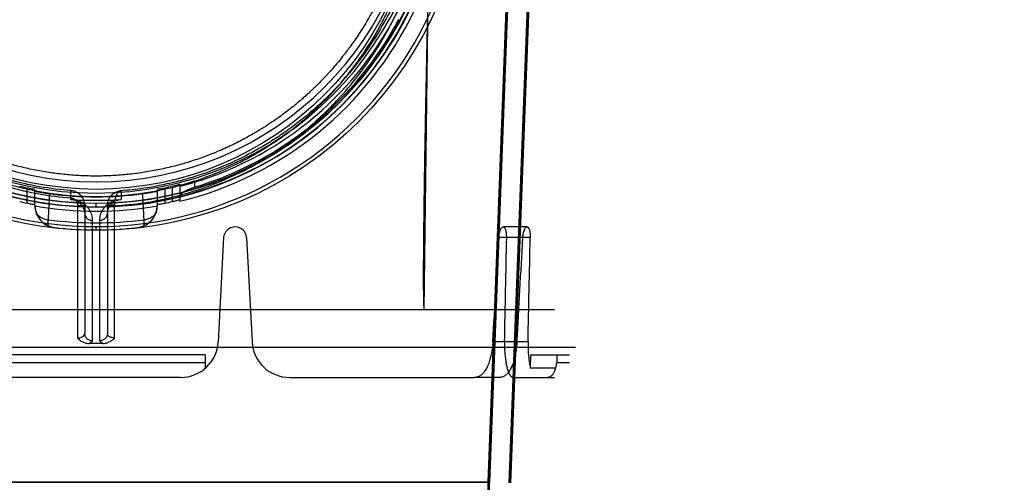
# Model space of a CAD drawing. Header units: millimetres. Extents: x 0 to 297, y 0 to 210.
# Tile 397 of 499: x 240.354 to 241.271, y 159.031 to 159.461. Entities that reach past the tile are written whole.
import ezdxf

# ---------------------------------------------------------------- set-up
doc = ezdxf.new("R2010")
doc.units = ezdxf.units.MM
doc.header["$LTSCALE"] = 16.335
doc.layers.get('0').update_dxf_attribs({"linetype": 'CONTINUOUS'})
for name, color, linetype in [('AXES_REF', 7, 'CONTINUOUS'), ('INTFCLR_1', 7, 'CONTINUOUS'), ('INTFCLR_144815', 7, 'CONTINUOUS'), ('INTFCLR_72935', 7, 'CONTINUOUS')]:
    doc.layers.add(name, color=color, linetype=linetype)

msp = doc.modelspace()

# ---------------------------------------------------------------- linework, layer by layer
at = {"color": 7, "linetype": 'Continuous'}
for radius in [6.78708, 6.7865, 6.74304]:
    msp.add_circle((241.48891, 154.71146), radius, dxfattribs=at)
for radius, start, end in [(6.72, 278.277129, 261.722871), (6.874, 113.082692, 346.830891)]:
    msp.add_arc((241.48891, 154.71146), radius, start, end, dxfattribs=at)
at = {"layer": 'AXES_REF', "color": 9, "linetype": 'Continuous'}
msp.add_arc((241.48891, 154.71146), 6.19116, 94.411812, 85.588188, dxfattribs=at)
at = {"layer": 'INTFCLR_1', "color": 6, "linetype": 'Continuous'}
for p, q in [((240.80957, 159.03048), (240.8459, 159.98142)), ((240.8108, 159.03045), (240.84713, 159.98135)), ((240.80653, 159.4687), (240.7898, 159.03086)), ((240.80776, 159.46865), (240.79104, 159.03083)), ((240.79104, 159.03084), (240.05839, 159.03084)), ((240.7898, 159.03086), (240.7898, 158.63314)), ((240.79104, 158.63314), (240.79104, 159.03084))]:
    msp.add_line(p, q, dxfattribs=at)
at = {"layer": 'INTFCLR_1', "color": 9, "linetype": 'Continuous'}
msp.add_circle((240.42472, 159.60446), 0.301, dxfattribs=at)
for points, knots in [([(240.55534, 159.88257), (240.55308, 159.88367), (240.54853, 159.88582), (240.53928, 159.8899), (240.52275, 159.89645), (240.50321, 159.90251), (240.4857, 159.9065), (240.47678, 159.90816), (240.47163, 159.90902), (240.45873, 159.91099), (240.43663, 159.91304), (240.41052, 159.91271), (240.39365, 159.91117), (240.38585, 159.91019), (240.38066, 159.90947), (240.36661, 159.90724), (240.34408, 159.90215), (240.32227, 159.89479), (240.30936, 159.88951), (240.30472, 159.8875), (240.29785, 159.88443), (240.2834, 159.87742), (240.26222, 159.86514), (240.2425, 159.85099), (240.23047, 159.84099), (240.22507, 159.83623), (240.22152, 159.83301), (240.212, 159.8241), (240.19737, 159.8087), (240.17988, 159.7865), (240.16704, 159.76673), (240.15899, 159.75224), (240.15464, 159.74371), (240.14834, 159.73064), (240.13995, 159.71026), (240.13274, 159.68663), (240.12913, 159.67077), (240.12766, 159.66325), (240.12672, 159.65816), (240.1244, 159.64401), (240.12257, 159.62572), (240.12211, 159.60729), (240.12224, 159.59797), (240.12242, 159.5926), (240.12302, 159.57931), (240.12479, 159.56216), (240.12808, 159.54397), (240.13005, 159.53502), (240.13127, 159.52993), (240.13318, 159.52239), (240.13636, 159.5113), (240.14285, 159.4922), (240.15063, 159.47381), (240.15851, 159.45838), (240.16328, 159.4498), (240.17066, 159.43726), (240.18273, 159.41922), (240.20098, 159.39683), (240.21618, 159.3814), (240.22693, 159.3717), (240.2343, 159.36537), (240.24764, 159.35472), (240.26794, 159.34079), (240.28525, 159.33126), (240.29419, 159.3269)], [0, 0, 0, 0, 0.007849, 0.015756, 0.031597, 0.063481, 0.079626, 0.08777, 0.091863, 0.095966, 0.128601, 0.161144, 0.1775, 0.181606, 0.185715, 0.19389, 0.226106, 0.257861, 0.265773, 0.269729, 0.273679, 0.289316, 0.319969, 0.350132, 0.365145, 0.368898, 0.372652, 0.380132, 0.4097, 0.43901, 0.468442, 0.483336, 0.490852, 0.498397, 0.528733, 0.55969, 0.575573, 0.5796, 0.583649, 0.591766, 0.624461, 0.641049, 0.649425, 0.653635, 0.657838, 0.691042, 0.707462, 0.715648, 0.719738, 0.723825, 0.739972, 0.755825, 0.786932, 0.802323, 0.810003, 0.817649, 0.847851, 0.877797, 0.907903, 0.915501, 0.923101, 0.938303, 0.968875, 1, 1, 1, 1]), ([(240.29419, 159.3269), (240.30327, 159.32248), (240.32198, 159.3145), (240.34637, 159.30693), (240.36265, 159.30323), (240.37031, 159.30175), (240.37545, 159.30083), (240.38957, 159.29858), (240.41293, 159.29642), (240.43641, 159.29672), (240.45072, 159.29785), (240.45595, 159.29837), (240.46374, 159.29925), (240.48037, 159.30167), (240.50546, 159.30737), (240.52611, 159.31435), (240.53792, 159.31912), (240.5426, 159.32108), (240.55064, 159.32463), (240.56625, 159.33223), (240.58752, 159.34462), (240.60541, 159.35751), (240.61579, 159.36598), (240.6195, 159.36913), (240.62499, 159.37389), (240.63647, 159.38447), (240.65291, 159.40192), (240.67062, 159.42465), (240.68165, 159.44191), (240.68762, 159.45246), (240.69, 159.45676), (240.69402, 159.46439), (240.70159, 159.48004), (240.70899, 159.49867), (240.71509, 159.51801), (240.72037, 159.53813), (240.72512, 159.56408), (240.72691, 159.58653), (240.72722, 159.59983), (240.72727, 159.6052), (240.72718, 159.6145), (240.72631, 159.63285), (240.72407, 159.65101), (240.72144, 159.66503), (240.72041, 159.67006), (240.71877, 159.6775), (240.71602, 159.68846), (240.7117, 159.70272), (240.70516, 159.7211), (240.69837, 159.73666), (240.69182, 159.74954), (240.68729, 159.75796), (240.67895, 159.77227), (240.66569, 159.79177), (240.64771, 159.81362), (240.63272, 159.82873), (240.62299, 159.83745), (240.61936, 159.84059), (240.61384, 159.84526), (240.60153, 159.85504), (240.58138, 159.86882), (240.56421, 159.87826), (240.55534, 159.88257)], [0, 0, 0, 0, 0.031606, 0.063541, 0.079757, 0.083844, 0.087932, 0.096091, 0.128599, 0.161199, 0.16941, 0.173526, 0.177634, 0.193938, 0.226105, 0.258014, 0.262001, 0.265973, 0.273871, 0.289503, 0.320291, 0.350775, 0.358393, 0.362204, 0.366006, 0.381117, 0.411045, 0.440926, 0.47118, 0.475013, 0.478858, 0.486558, 0.501998, 0.53324, 0.549182, 0.565432, 0.598332, 0.631573, 0.635773, 0.63998, 0.648349, 0.664897, 0.697432, 0.705494, 0.709518, 0.713525, 0.729332, 0.744851, 0.760155, 0.790361, 0.797875, 0.805379, 0.820265, 0.849707, 0.879054, 0.908684, 0.916183, 0.91995, 0.923718, 0.938799, 0.96913, 1, 1, 1, 1])]:
    msp.add_open_spline(points, degree=3, knots=knots, dxfattribs=at)
at = {"layer": 'INTFCLR_144815', "color": 9, "linetype": 'Continuous'}
for p, q in [((240.73043, 159.19146), (240.7353, 159.58541)), ((240.36058, 159.29064), (240.36058, 159.30493)), ((240.48885, 159.30493), (240.48885, 159.29064)), ((240.49585, 159.29212), (240.49585, 159.30648)), ((240.50285, 159.30807), (240.50285, 159.29364)), ((240.51685, 159.30562), (240.51685, 159.31024)), ((240.36758, 159.28784), (240.36758, 159.30343)), ((240.40125, 159.29408), (240.40127, 159.30224)), ((240.44816, 159.30212), (240.44818, 159.29408)), ((240.48185, 159.28784), (240.48185, 159.30343)), ((240.40748, 159.28852), (240.40748, 159.16507)), ((240.41422, 159.28828), (240.41422, 159.16926)), ((240.42472, 159.2873), (240.42472, 159.29073)), ((240.43522, 159.28828), (240.43522, 159.16926)), ((240.44195, 159.2882), (240.43522, 159.28796)), ((240.44193, 159.28884), (240.44195, 159.2882)), ((240.44195, 159.16507), (240.44195, 159.2882)), ((240.38008, 159.2695), (240.38006, 159.27524)), ((240.38636, 159.26781), (240.38631, 159.26781)), ((240.42122, 159.27458), (240.42122, 159.16251)), ((240.42472, 159.2653), (240.42472, 159.26874)), ((240.42822, 159.16251), (240.42822, 159.27458)), ((240.46312, 159.26781), (240.46307, 159.26781)), ((240.46937, 159.27524), (240.46935, 159.2695)), ((240.82627, 159.26846), (240.804, 159.26846)), ((240.82913, 159.25851), (240.79988, 159.25851)), ((240.82707, 159.16163), (240.79431, 159.16163)), ((240.32293, 159.14246), (240.5265, 159.14246)), ((240.85381, 159.14246), (240.86572, 159.14246)), ((240.5035, 159.12846), (240.34593, 159.12846)), ((240.80073, 159.12846), (240.77728, 159.12846)), ((240.81275, 159.12846), (240.85172, 159.12846))]:
    msp.add_line(p, q, dxfattribs=at)
at = {"layer": 'INTFCLR_144815', "color": 6, "linetype": 'Continuous'}
for p, q in [((240.36758, 159.28784), (240.36764, 159.2878)), ((240.36764, 159.2878), (240.3677, 159.28812)), ((240.40125, 159.29408), (240.40279, 159.29388)), ((240.44223, 159.29322), (240.4072, 159.29322)), ((240.44589, 159.29372), (240.44741, 159.294)), ((240.48173, 159.28812), (240.48179, 159.2878)), ((240.48179, 159.2878), (240.48185, 159.28784)), ((240.50285, 159.29238), (240.50285, 159.29364)), ((240.55441, 159.26846), (240.55402, 159.26846)), ((240.54353, 159.25851), (240.53845, 159.16163)), ((240.5649, 159.25851), (240.56998, 159.16163)), ((240.85158, 159.19146), (239.99786, 159.19146)), ((239.97804, 159.15646), (240.87139, 159.15646)), ((240.5265, 159.14946), (240.32293, 159.14946)), ((240.5265, 159.14946), (240.5265, 159.13708)), ((240.82938, 159.13708), (240.82983, 159.14946)), ((240.82983, 159.14946), (240.86572, 159.14946)), ((240.85381, 159.14946), (240.85381, 159.14246)), ((240.8527, 159.13708), (240.82938, 159.13708)), ((240.60493, 159.12846), (240.77728, 159.12846))]:
    msp.add_line(p, q, dxfattribs=at)
at = {"layer": 'INTFCLR_144815', "color": 7, "linetype": 'Continuous'}
msp.add_line((240.40748, 159.28852), (240.41422, 159.28828), dxfattribs=at)
at = {"layer": 'INTFCLR_144815', "color": 9, "linetype": 'Continuous'}
msp.add_circle((240.42472, 159.61146), 0.34617, dxfattribs=at)
for centre, radius, start, end in [((240.42472, 159.6114), 0.34267, 179.98979, 0.01021), ((240.42472, 159.61162), 0.32462, 180.02823, 359.97177), ((240.42472, 159.61143), 0.32413, 179.99334, 0.00666), ((240.42472, 159.61156), 0.32112, 180.01764, 359.98236), ((240.42472, 159.61137), 0.32063, 179.98235, 0.01765), ((245.49906, 159.02084), 5.12532, 176.8837, 177.15494), ((235.31209, 159.01886), 5.16366, 2.84594, 3.11517), ((240.42472, 159.61146), 0.33918, 262.43413, 277.56587)]:
    msp.add_arc(centre, radius, start, end, dxfattribs=at)
at = {"layer": 'INTFCLR_144815', "color": 6, "linetype": 'Continuous'}
for centre, radius, start, end in [((240.42472, 159.61146), 0.3115, 180.05101, 359.94899), ((240.42472, 159.61146), 0.301, 180, 360), ((240.42472, 159.61146), 0.32851, 283.75857, 334.40832), ((240.42472, 159.61146), 0.315, 287.00631, 333.81868), ((240.42472, 159.61146), 0.31941, 286.76425, 332.03934), ((240.42472, 159.61146), 0.31317, 256.87173, 258.1834), ((240.42472, 159.61146), 0.31317, 281.8166, 283.12827), ((240.42472, 159.61146), 0.315, 262.08132, 277.91868), ((240.42472, 159.61146), 0.32717, 257.4429, 258.69588), ((240.38868, 159.2887), 0.02106, 182.4513, 197.10065), ((240.38869, 159.28867), 0.02099, 181.5089, 263.63513), ((240.42472, 159.61146), 0.32834, 260, 280), ((240.42472, 159.61146), 0.31825, 265.77113, 274.22887), ((240.46074, 159.28867), 0.02099, 276.36485, 358.49108), ((240.46075, 159.2887), 0.02106, 342.89847, 357.54875), ((240.42472, 159.61146), 0.32717, 281.30412, 282.5571), ((240.38863, 159.28869), 0.021, 197.11976, 245.99338), ((240.4608, 159.28869), 0.021, 294.0055, 342.88133), ((240.38865, 159.28873), 0.02105, 245.9726, 263.61558), ((240.42472, 159.61146), 0.34579, 263.62775, 276.37225), ((240.46078, 159.28872), 0.02104, 276.38097, 294.03088), ((240.55402, 159.25796), 0.0105, 90, 177), ((240.55441, 159.25796), 0.0105, 3, 90), ((240.5035, 159.16346), 0.035, 270, 357), ((240.60493, 159.16346), 0.035, 183, 270), ((240.84013, 159.14247), 0.01368, 336.8007, 359.97419)]:
    msp.add_arc(centre, radius, start, end, dxfattribs=at)
at = {"layer": 'INTFCLR_144815', "color": 7, "linetype": 'Continuous'}
msp.add_arc((240.40021, 159.28827), 0.014, 0.01442, 85.65048, dxfattribs=at)
at = {"layer": 'INTFCLR_144815', "color": 6, "linetype": 'Continuous'}
for centre, major_axis, ratio, start_param, end_param in [((240.42472, 173.22761), (0, 16.94993), 0.039078, -2.549643, -2.539476), ((240.42472, 164.3392), (0, 11.02734), 0.039078, -2.059545, -2.04962), ((240.42472, 173.70811), (0, 17.67105), 0.039078, -2.537787, -2.528198), ((240.42472, 164.81971), (0, 11.74846), 0.039078, -2.073277, -2.063892), ((240.42472, 159.03654), (0.44247, 0), 0.2791, 1.555802, 1.58579)]:
    msp.add_ellipse(centre, major_axis=major_axis, ratio=ratio, start_param=start_param, end_param=end_param, dxfattribs=at)
for points, knots in [([(240.42472, 159.31582), (240.42237, 159.31582), (240.41767, 159.31587), (240.41063, 159.31613), (240.40358, 159.31655), (240.39654, 159.31715), (240.3895, 159.31792), (240.38246, 159.31886), (240.37542, 159.31997), (240.36839, 159.32127), (240.36136, 159.32273), (240.35434, 159.32438), (240.34732, 159.32622), (240.34032, 159.32823), (240.33332, 159.33044), (240.32634, 159.33283), (240.31937, 159.33542), (240.31242, 159.3382), (240.3055, 159.34119), (240.2986, 159.34437), (240.29174, 159.34776), (240.28491, 159.35136), (240.27812, 159.35517), (240.27139, 159.35918), (240.26472, 159.36341), (240.2581, 159.36786), (240.25157, 159.37251), (240.24512, 159.37738), (240.23876, 159.38246), (240.23252, 159.38774), (240.22639, 159.39323), (240.22039, 159.3989), (240.21453, 159.40476), (240.20883, 159.4108), (240.2033, 159.417), (240.19795, 159.42334), (240.1928, 159.42982), (240.18784, 159.43642), (240.1831, 159.44311), (240.17857, 159.44989), (240.17427, 159.45673), (240.1702, 159.46362), (240.16635, 159.47054), (240.16274, 159.47747), (240.15935, 159.48441), (240.15619, 159.49133), (240.15324, 159.49823), (240.15051, 159.5051), (240.14799, 159.51195), (240.14566, 159.51877), (240.14352, 159.52555), (240.14157, 159.53231), (240.1398, 159.53903), (240.1382, 159.54572), (240.13677, 159.55238), (240.13551, 159.55901), (240.1344, 159.56561), (240.13345, 159.5722), (240.13264, 159.57876), (240.13199, 159.58531), (240.13148, 159.59185), (240.13112, 159.59838), (240.1309, 159.60492), (240.13085, 159.60928), (240.13084, 159.61146)], [0, 0, 0, 0, 0.015212, 0.030431, 0.045667, 0.060928, 0.076222, 0.091556, 0.10694, 0.12238, 0.137885, 0.153462, 0.16912, 0.184865, 0.200705, 0.216645, 0.232694, 0.248855, 0.265137, 0.281542, 0.298076, 0.314741, 0.33154, 0.348474, 0.365542, 0.382744, 0.400075, 0.41753, 0.4351, 0.452774, 0.470541, 0.488383, 0.506283, 0.524217, 0.542164, 0.560097, 0.577989, 0.595814, 0.613542, 0.631149, 0.648609, 0.665902, 0.683005, 0.699898, 0.716561, 0.732992, 0.74919, 0.765164, 0.780921, 0.796475, 0.811835, 0.827015, 0.842026, 0.85688, 0.871586, 0.88616, 0.900615, 0.914969, 0.929241, 0.943448, 0.957609, 0.971743, 0.985867, 1, 1, 1, 1]), ([(240.71859, 159.61146), (240.71858, 159.60717), (240.71839, 159.59857), (240.71754, 159.58567), (240.71613, 159.57276), (240.71414, 159.55981), (240.71154, 159.54677), (240.7083, 159.53362), (240.70437, 159.52035), (240.69972, 159.50698), (240.69443, 159.49386), (240.68883, 159.48165), (240.68331, 159.4709), (240.67816, 159.46173), (240.67339, 159.45386), (240.669, 159.44707), (240.66497, 159.44117), (240.66129, 159.43604), (240.65794, 159.43156), (240.65491, 159.42765), (240.65214, 159.4242), (240.64943, 159.42091), (240.64664, 159.41763), (240.64381, 159.4144), (240.64115, 159.41144), (240.63877, 159.40887), (240.63665, 159.40663), (240.63475, 159.40466), (240.63298, 159.40285), (240.63117, 159.40104), (240.62919, 159.39909), (240.62697, 159.39695), (240.62448, 159.3946), (240.62168, 159.39201), (240.61851, 159.38918), (240.61495, 159.38608), (240.61093, 159.3827), (240.60637, 159.37902), (240.60121, 159.37502), (240.59532, 159.37068), (240.58858, 159.36597), (240.5808, 159.36088), (240.57182, 159.35542), (240.56136, 159.3496), (240.54933, 159.34357), (240.53612, 159.33773), (240.52232, 159.33246), (240.50844, 159.32794), (240.49452, 159.32415), (240.48057, 159.32109), (240.46658, 159.31872), (240.45261, 159.31704), (240.43865, 159.31604), (240.42935, 159.31582), (240.42472, 159.31582)], [0, 0, 0, 0, 0.027843, 0.055729, 0.0837, 0.111979, 0.140633, 0.169847, 0.199686, 0.230233, 0.261559, 0.291326, 0.317258, 0.339821, 0.35948, 0.37686, 0.392208, 0.405789, 0.417775, 0.428414, 0.437851, 0.446463, 0.456046, 0.465752, 0.474299, 0.481796, 0.488459, 0.494325, 0.499472, 0.504892, 0.510881, 0.517494, 0.524864, 0.533084, 0.542211, 0.552379, 0.563667, 0.576283, 0.590323, 0.605983, 0.623666, 0.643617, 0.666177, 0.691756, 0.721164, 0.753357, 0.785315, 0.816822, 0.847918, 0.878785, 0.909337, 0.939773, 0.969957, 1, 1, 1, 1]), ([(240.7344, 159.50844), (240.73417, 159.4992), (240.73374, 159.48155), (240.73316, 159.45622), (240.73265, 159.43315), (240.7322, 159.41209), (240.73181, 159.39286), (240.73146, 159.37528), (240.73117, 159.35919), (240.7309, 159.34446), (240.73068, 159.33097), (240.73048, 159.3186), (240.7303, 159.30726), (240.73016, 159.29684), (240.73003, 159.28728), (240.72992, 159.27849), (240.72983, 159.27042), (240.72975, 159.263), (240.72968, 159.25617), (240.72963, 159.24989), (240.72959, 159.24411), (240.72956, 159.23879), (240.72954, 159.2339), (240.72952, 159.22939), (240.72951, 159.22524), (240.72951, 159.22143), (240.72952, 159.21791), (240.72953, 159.21467), (240.72954, 159.2117), (240.72956, 159.20896), (240.72959, 159.20644), (240.72962, 159.20413), (240.72965, 159.20201), (240.72969, 159.20006), (240.72973, 159.19828), (240.72978, 159.19665), (240.72984, 159.19517), (240.7299, 159.19382), (240.72997, 159.1926), (240.73003, 159.19183), (240.73006, 159.19146)], [0, 0, 0, 0, 0.087498, 0.167107, 0.239667, 0.305894, 0.366396, 0.421709, 0.472313, 0.518644, 0.561091, 0.600003, 0.635705, 0.668468, 0.698555, 0.7262, 0.75161, 0.774965, 0.796442, 0.816204, 0.83439, 0.851126, 0.866531, 0.880711, 0.893764, 0.905782, 0.916846, 0.92703, 0.936401, 0.94502, 0.952942, 0.96022, 0.966898, 0.973022, 0.978629, 0.983757, 0.988433, 0.992684, 0.996533, 1, 1, 1, 1]), ([(240.36058, 159.30493), (240.36119, 159.30481), (240.36235, 159.30455), (240.36409, 159.30426), (240.36554, 159.30369), (240.36758, 159.30412), (240.36758, 159.30343)], [0, 0, 0, 0, 0.261033, 0.503362, 0.710008, 1, 1, 1, 1]), ([(240.48185, 159.30343), (240.48185, 159.30392), (240.48341, 159.30362), (240.48459, 159.30411), (240.48655, 159.30442), (240.48794, 159.30475), (240.48885, 159.30493)], [0, 0, 0, 0, 0.204754, 0.388126, 0.614271, 1, 1, 1, 1]), ([(240.49585, 159.30648), (240.49646, 159.30663), (240.49762, 159.30688), (240.49937, 159.30737), (240.5008, 159.30743), (240.50285, 159.30876), (240.50285, 159.30807)], [0, 0, 0, 0, 0.263378, 0.507634, 0.714909, 1, 1, 1, 1]), ([(240.50285, 159.30656), (240.50285, 159.3061), (240.50456, 159.30711), (240.50558, 159.30708), (240.50691, 159.30746), (240.50805, 159.30774), (240.50932, 159.30808), (240.51069, 159.30845), (240.51215, 159.30886), (240.51368, 159.30929), (240.51525, 159.30975), (240.51631, 159.31008), (240.51685, 159.31024)], [0, 0, 0, 0, 0.094652, 0.210363, 0.283555, 0.366209, 0.457034, 0.555573, 0.660385, 0.770398, 0.884096, 1, 1, 1, 1]), ([(240.50285, 159.29706), (240.50285, 159.29747), (240.50317, 159.29828), (240.50404, 159.29931), (240.50506, 159.30019), (240.50618, 159.30097), (240.50731, 159.30167), (240.50857, 159.30235), (240.50994, 159.30303), (240.51139, 159.30367), (240.51291, 159.30429), (240.51473, 159.30496), (240.51605, 159.30539), (240.51685, 159.30562)], [0, 0, 0, 0, 0.07254, 0.14599, 0.238004, 0.309335, 0.387932, 0.472906, 0.563164, 0.657469, 0.754503, 0.852886, 1, 1, 1, 1]), ([(240.36758, 159.30193), (240.36758, 159.30147), (240.36926, 159.30173), (240.37063, 159.30114), (240.37243, 159.3009), (240.374, 159.30061), (240.37534, 159.30038), (240.37677, 159.30015), (240.37825, 159.29992), (240.37977, 159.29969), (240.3808, 159.29954), (240.38132, 159.29947)], [0, 0, 0, 0, 0.099657, 0.218186, 0.375874, 0.467045, 0.565104, 0.668813, 0.776821, 0.887679, 1, 1, 1, 1]), ([(240.46811, 159.29947), (240.46863, 159.29954), (240.46966, 159.29969), (240.47119, 159.29992), (240.47267, 159.30015), (240.47409, 159.30038), (240.47544, 159.30061), (240.47668, 159.30084), (240.47816, 159.30107), (240.47954, 159.30165), (240.48185, 159.30122), (240.48185, 159.30193)], [0, 0, 0, 0, 0.112448, 0.223477, 0.331593, 0.435333, 0.533441, 0.624685, 0.708062, 0.84691, 1, 1, 1, 1]), ([(240.36058, 159.29064), (240.36119, 159.29052), (240.36235, 159.29027), (240.36409, 159.29), (240.36554, 159.28945), (240.36758, 159.28989), (240.36758, 159.2892)], [0, 0, 0, 0, 0.260795, 0.50301, 0.709689, 1, 1, 1, 1]), ([(240.40355, 159.29372), (240.40399, 159.29361), (240.40483, 159.29343), (240.40605, 159.29326), (240.40683, 159.29322), (240.4072, 159.29322)], [0, 0, 0, 0, 0.36917, 0.701355, 1, 1, 1, 1]), ([(240.44223, 159.29322), (240.4426, 159.29322), (240.44337, 159.29326), (240.4446, 159.29343), (240.44544, 159.29361), (240.44589, 159.29372)], [0, 0, 0, 0, 0.298619, 0.630232, 1, 1, 1, 1]), ([(240.48185, 159.2892), (240.48185, 159.28969), (240.48341, 159.28938), (240.4846, 159.28986), (240.48655, 159.29015), (240.48795, 159.29046), (240.48885, 159.29064)], [0, 0, 0, 0, 0.20499, 0.388468, 0.614603, 1, 1, 1, 1]), ([(240.49585, 159.29212), (240.49646, 159.29226), (240.49762, 159.2925), (240.49937, 159.29297), (240.5008, 159.29302), (240.50285, 159.29432), (240.50285, 159.29364)], [0, 0, 0, 0, 0.263032, 0.507053, 0.71431, 1, 1, 1, 1]), ([(240.79988, 159.25851), (240.7999, 159.25887), (240.79995, 159.25957), (240.80007, 159.26062), (240.80023, 159.26164), (240.80042, 159.26263), (240.80065, 159.26357), (240.80092, 159.26446), (240.80121, 159.26529), (240.80153, 159.26603), (240.80196, 159.26685), (240.80249, 159.26763), (240.80319, 159.26828), (240.80374, 159.26846), (240.804, 159.26846)], [0, 0, 0, 0, 0.094221, 0.186748, 0.278119, 0.366985, 0.452625, 0.534523, 0.612136, 0.684374, 0.749657, 0.855607, 0.931751, 1, 1, 1, 1]), ([(240.80718, 159.25851), (240.80719, 159.25888), (240.80719, 159.25962), (240.80716, 159.2607), (240.80709, 159.26176), (240.80698, 159.26277), (240.80684, 159.26374), (240.80667, 159.26464), (240.80646, 159.26547), (240.80615, 159.26642), (240.8057, 159.26738), (240.80502, 159.26822), (240.80441, 159.26846), (240.80413, 159.26846)], [0, 0, 0, 0, 0.100483, 0.199402, 0.295858, 0.388738, 0.477335, 0.560912, 0.638681, 0.710211, 0.83191, 0.925601, 1, 1, 1, 1]), ([(240.82223, 159.25851), (240.82225, 159.25887), (240.8223, 159.25958), (240.82242, 159.26064), (240.82257, 159.26167), (240.82276, 159.26266), (240.82298, 159.26361), (240.82324, 159.2645), (240.82352, 159.26533), (240.82383, 159.26607), (240.82423, 159.26688), (240.82472, 159.26764), (240.82537, 159.26827), (240.82589, 159.26846), (240.82614, 159.26846)], [0, 0, 0, 0, 0.096082, 0.190397, 0.283373, 0.373658, 0.460455, 0.543202, 0.621279, 0.693627, 0.758701, 0.8608, 0.933307, 1, 1, 1, 1]), ([(240.82627, 159.26846), (240.82653, 159.26846), (240.82712, 159.26822), (240.82775, 159.26737), (240.82817, 159.26642), (240.82846, 159.26547), (240.82866, 159.26464), (240.82882, 159.26373), (240.82895, 159.26277), (240.82905, 159.26175), (240.82912, 159.26069), (240.82914, 159.25961), (240.82914, 159.25888), (240.82913, 159.25851)], [0, 0, 0, 0, 0.071007, 0.162974, 0.284549, 0.356475, 0.434855, 0.519186, 0.608646, 0.702407, 0.799593, 0.899076, 1, 1, 1, 1]), ([(240.40748, 159.16507), (240.40779, 159.16477), (240.40837, 159.16422), (240.40948, 159.16327), (240.41079, 159.16231), (240.41233, 159.16142), (240.41382, 159.16077), (240.41528, 159.16033), (240.4167, 159.16008), (240.41763, 159.16002), (240.41808, 159.16002)], [0, 0, 0, 0, 0.105492, 0.19944, 0.363479, 0.509017, 0.64289, 0.767961, 0.887193, 1, 1, 1, 1]), ([(240.43135, 159.16002), (240.43176, 159.16002), (240.4326, 159.16007), (240.43386, 159.16027), (240.43514, 159.16062), (240.43645, 159.16112), (240.43777, 159.16179), (240.43913, 159.16265), (240.44054, 159.16374), (240.44146, 159.1646), (240.44195, 159.16507)], [0, 0, 0, 0, 0.102635, 0.207436, 0.318189, 0.433637, 0.556034, 0.686701, 0.833208, 1, 1, 1, 1]), ([(240.79431, 159.16163), (240.79426, 159.16074), (240.79413, 159.15897), (240.79385, 159.15632), (240.7935, 159.15371), (240.79306, 159.15115), (240.79255, 159.14866), (240.79195, 159.14625), (240.79128, 159.14393), (240.79053, 159.14172), (240.7897, 159.13963), (240.78878, 159.13767), (240.78779, 159.13587), (240.78672, 159.13422), (240.78558, 159.13276), (240.78436, 159.13148), (240.78306, 159.13041), (240.7817, 159.12955), (240.78027, 159.12893), (240.7788, 159.12855), (240.77779, 159.12846), (240.77728, 159.12846)], [0, 0, 0, 0, 0.06661, 0.132711, 0.19824, 0.262977, 0.326101, 0.387982, 0.44796, 0.505979, 0.562102, 0.615508, 0.666833, 0.71539, 0.761566, 0.805358, 0.846867, 0.886652, 0.924856, 0.962476, 1, 1, 1, 1]), ([(240.8168, 159.16163), (240.81675, 159.16072), (240.81662, 159.15892), (240.81635, 159.15623), (240.816, 159.15358), (240.81558, 159.15101), (240.81508, 159.1485), (240.81451, 159.14608), (240.81386, 159.14376), (240.81314, 159.14156), (240.81236, 159.1395), (240.8115, 159.13756), (240.81056, 159.13578), (240.80955, 159.13415), (240.80848, 159.1327), (240.80733, 159.13143), (240.80611, 159.13037), (240.80483, 159.12953), (240.8035, 159.12892), (240.80212, 159.12855), (240.80119, 159.12846), (240.80073, 159.12846)], [0, 0, 0, 0, 0.068908, 0.137058, 0.204518, 0.27085, 0.334779, 0.397616, 0.459127, 0.517438, 0.572505, 0.625918, 0.677609, 0.725149, 0.770874, 0.813793, 0.854336, 0.8929, 0.929663, 0.964746, 1, 1, 1, 1]), ([(240.80519, 159.16163), (240.80517, 159.16073), (240.80516, 159.15893), (240.8052, 159.15626), (240.80529, 159.15364), (240.80545, 159.15108), (240.80567, 159.14859), (240.80594, 159.14619), (240.80626, 159.14388), (240.80664, 159.14168), (240.80706, 159.13959), (240.80751, 159.13766), (240.80801, 159.13587), (240.80852, 159.13427), (240.80905, 159.13288), (240.80956, 159.13175), (240.81002, 159.13086), (240.81048, 159.13013), (240.81096, 159.12949), (240.81163, 159.12881), (240.81232, 159.12846), (240.81275, 159.12846)], [0, 0, 0, 0, 0.077195, 0.153047, 0.227861, 0.301089, 0.371822, 0.440763, 0.507237, 0.570862, 0.631449, 0.688253, 0.740695, 0.789181, 0.832214, 0.867131, 0.894636, 0.917692, 0.940562, 0.962679, 1, 1, 1, 1]), ([(240.82707, 159.16163), (240.82706, 159.16071), (240.82704, 159.15887), (240.82707, 159.15614), (240.82717, 159.15344), (240.82732, 159.15081), (240.82753, 159.14825), (240.8278, 159.14578), (240.82812, 159.14342), (240.82849, 159.14118), (240.8289, 159.13908), (240.82922, 159.13773), (240.82938, 159.13708)], [0, 0, 0, 0, 0.111971, 0.222747, 0.331945, 0.438969, 0.542937, 0.643664, 0.740168, 0.832078, 0.91891, 1, 1, 1, 1]), ([(240.84438, 159.12846), (240.84474, 159.12846), (240.84541, 159.12851), (240.84642, 159.12874), (240.84746, 159.12912), (240.84854, 159.12973), (240.84959, 159.13059), (240.85053, 159.13165), (240.85132, 159.13286), (240.85195, 159.13419), (240.85242, 159.1356), (240.85262, 159.13658), (240.8527, 159.13708)], [0, 0, 0, 0, 0.081313, 0.15473, 0.237219, 0.333868, 0.438394, 0.546741, 0.658619, 0.770417, 0.88402, 1, 1, 1, 1])]:
    msp.add_open_spline(points, degree=3, knots=knots, dxfattribs=at)
at = {"layer": 'INTFCLR_144815', "color": 9, "linetype": 'Continuous'}
for points, knots in [([(240.1143, 159.60471), (240.11453, 159.59468), (240.1159, 159.57476), (240.12069, 159.54531), (240.12625, 159.52375), (240.13076, 159.50967), (240.13395, 159.50044), (240.14001, 159.48467), (240.15009, 159.46292), (240.16084, 159.44431), (240.16864, 159.43239), (240.17399, 159.42461), (240.18373, 159.4114), (240.19885, 159.39352), (240.21552, 159.37705), (240.22795, 159.36632), (240.2353, 159.36041), (240.24651, 159.3518), (240.26405, 159.33984), (240.28891, 159.32604), (240.31078, 159.31642), (240.32667, 159.31074), (240.33597, 159.30778), (240.35008, 159.30367), (240.3717, 159.29876), (240.39126, 159.29627), (240.40111, 159.2955)], [0, 0, 0, 0, 0.065113, 0.129395, 0.193439, 0.209443, 0.225338, 0.256842, 0.319031, 0.380741, 0.396155, 0.411501, 0.442018, 0.50265, 0.563324, 0.593891, 0.609235, 0.624547, 0.685602, 0.746842, 0.808889, 0.840435, 0.856339, 0.872234, 0.935843, 1, 1, 1, 1]), ([(240.40127, 159.30224), (240.39149, 159.30299), (240.37207, 159.30542), (240.3506, 159.31023), (240.33658, 159.31425), (240.32735, 159.31714), (240.31158, 159.3227), (240.28987, 159.3321), (240.26519, 159.3456), (240.24776, 159.3573), (240.23664, 159.36572), (240.22934, 159.37151), (240.21701, 159.38199), (240.20047, 159.39809), (240.18545, 159.41559), (240.17578, 159.42851), (240.17048, 159.43612), (240.16274, 159.44777), (240.15208, 159.46596), (240.14208, 159.48724), (240.13607, 159.50266), (240.1329, 159.51169), (240.12844, 159.52545), (240.12292, 159.54653), (240.11818, 159.57533), (240.11682, 159.59481), (240.1166, 159.60462)], [0, 0, 0, 0, 0.064671, 0.128756, 0.144762, 0.160775, 0.192524, 0.254924, 0.31644, 0.377694, 0.393042, 0.408418, 0.439031, 0.499732, 0.560307, 0.590764, 0.606072, 0.621444, 0.682935, 0.744836, 0.776171, 0.791975, 0.807884, 0.871519, 0.935357, 1, 1, 1, 1]), ([(240.44195, 159.2882), (240.45113, 159.28873), (240.47034, 159.29071), (240.49423, 159.29552), (240.51003, 159.29995), (240.51726, 159.30223), (240.52206, 159.3038), (240.53505, 159.30834), (240.5557, 159.317), (240.57754, 159.32876), (240.59211, 159.33801), (240.60024, 159.34359), (240.61218, 159.3522), (240.62549, 159.36304), (240.63798, 159.37475), (240.64488, 159.38168), (240.65498, 159.39231), (240.6692, 159.40911), (240.68611, 159.43321), (240.69841, 159.45462), (240.70549, 159.46916), (240.7086, 159.47604), (240.71063, 159.48068), (240.71602, 159.49356), (240.72368, 159.5153), (240.72933, 159.53773), (240.73201, 159.55173), (240.73291, 159.55691), (240.73416, 159.56471), (240.73624, 159.58059), (240.7372, 159.59528), (240.73742, 159.60471)], [0, 0, 0, 0, 0.057996, 0.121608, 0.153441, 0.161416, 0.169398, 0.185308, 0.24818, 0.310397, 0.341479, 0.357042, 0.372565, 0.434281, 0.465088, 0.480517, 0.495973, 0.557543, 0.619112, 0.681404, 0.713073, 0.721053, 0.729034, 0.745001, 0.809116, 0.874184, 0.890692, 0.89899, 0.907315, 0.940505, 1, 1, 1, 1]), ([(240.73289, 159.60462), (240.73268, 159.59557), (240.73175, 159.58149), (240.72971, 159.56627), (240.72847, 159.55881), (240.72759, 159.55386), (240.72497, 159.54046), (240.71941, 159.51898), (240.71188, 159.4982), (240.70658, 159.48588), (240.70458, 159.48145), (240.70152, 159.47486), (240.69454, 159.46094), (240.68242, 159.44044), (240.66576, 159.41738), (240.65177, 159.40132), (240.64182, 159.39116), (240.63502, 159.38452), (240.6227, 159.3733), (240.60959, 159.36294), (240.59783, 159.35471), (240.58982, 159.34937), (240.57543, 159.3405), (240.55389, 159.32924), (240.53354, 159.32096), (240.52074, 159.31663), (240.516, 159.31512), (240.50887, 159.31294), (240.49328, 159.3087), (240.47182, 159.30451), (240.45506, 159.30265), (240.44816, 159.30212)], [0, 0, 0, 0, 0.059644, 0.092824, 0.101149, 0.109448, 0.12596, 0.191091, 0.255366, 0.271391, 0.279405, 0.287419, 0.319247, 0.38196, 0.444104, 0.506417, 0.522088, 0.537741, 0.569032, 0.631852, 0.64768, 0.66356, 0.695308, 0.75898, 0.823473, 0.839814, 0.848016, 0.856212, 0.888944, 0.95442, 1, 1, 1, 1]), ([(240.40111, 159.2955), (240.40114, 159.29592), (240.4012, 159.29676), (240.40128, 159.298), (240.40133, 159.29919), (240.40137, 159.30025), (240.40139, 159.30108), (240.40137, 159.30174), (240.40135, 159.30201), (240.40131, 159.30225), (240.40127, 159.30224)], [0, 0, 0, 0, 0.185489, 0.373702, 0.55335, 0.712706, 0.840982, 0.931952, 0.983513, 1, 1, 1, 1]), ([(240.43522, 159.28828), (240.43522, 159.28931), (240.43539, 159.29086), (240.43594, 159.29281), (240.43649, 159.29416), (240.43716, 159.29541), (240.43815, 159.2969), (240.43931, 159.2982), (240.4406, 159.29928), (240.44192, 159.3002), (240.44332, 159.30094), (240.44478, 159.30148), (240.44625, 159.30189), (240.4474, 159.30207), (240.44816, 159.30212)], [0, 0, 0, 0, 0.149027, 0.22153, 0.291336, 0.359098, 0.424431, 0.548361, 0.608329, 0.666546, 0.779273, 0.83481, 0.890175, 1, 1, 1, 1]), ([(240.44816, 159.30212), (240.44776, 159.3021), (240.44695, 159.30193), (240.44581, 159.30127), (240.44476, 159.30022), (240.44382, 159.29877), (240.44317, 159.29727), (240.44272, 159.29586), (240.44242, 159.29464), (240.44218, 159.29331), (240.44195, 159.29137), (240.4419, 159.28986), (240.44193, 159.28884)], [0, 0, 0, 0, 0.074346, 0.154004, 0.244396, 0.351854, 0.479286, 0.552052, 0.631131, 0.715912, 0.80686, 1, 1, 1, 1]), ([(240.41422, 159.28132), (240.41422, 159.28186), (240.41414, 159.28296), (240.41379, 159.2846), (240.41318, 159.28624), (240.41229, 159.28787), (240.41128, 159.28919), (240.41028, 159.29021), (240.40937, 159.291), (240.40829, 159.29178), (240.40697, 159.29254), (240.40538, 159.29323), (240.40419, 159.29358), (240.40355, 159.29372)], [0, 0, 0, 0, 0.092345, 0.186242, 0.283734, 0.387512, 0.501412, 0.563716, 0.631046, 0.705395, 0.789893, 0.888635, 1, 1, 1, 1]), ([(240.4072, 159.29322), (240.40792, 159.29298), (240.40901, 159.29255), (240.41042, 159.29187), (240.41144, 159.29129), (240.41264, 159.29054), (240.41395, 159.28956), (240.41532, 159.28835), (240.41648, 159.28712), (240.41747, 159.28588), (240.41858, 159.28425), (240.41967, 159.28219), (240.42057, 159.27966), (240.4211, 159.27712), (240.42121, 159.27542), (240.42121, 159.27458)], [0, 0, 0, 0, 0.090967, 0.141428, 0.188315, 0.232094, 0.312054, 0.384685, 0.452069, 0.515533, 0.575808, 0.688968, 0.795641, 0.898606, 1, 1, 1, 1]), ([(240.42822, 159.27458), (240.42822, 159.27542), (240.42833, 159.27712), (240.42886, 159.27965), (240.42976, 159.28218), (240.43109, 159.2847), (240.4326, 159.28674), (240.4341, 159.28834), (240.43546, 159.28955), (240.43708, 159.29075), (240.43866, 159.29169), (240.4404, 159.29254), (240.4415, 159.29298), (240.44223, 159.29322)], [0, 0, 0, 0, 0.101365, 0.204249, 0.310769, 0.423711, 0.547186, 0.61471, 0.687314, 0.766983, 0.857133, 0.908068, 1, 1, 1, 1]), ([(240.44589, 159.29372), (240.44558, 159.29365), (240.44464, 159.29341), (240.443, 159.29282), (240.44136, 159.29193), (240.44005, 159.29099), (240.43914, 159.29021), (240.43814, 159.28918), (240.43714, 159.28786), (240.43625, 159.28623), (240.43564, 159.2846), (240.43529, 159.28296), (240.43522, 159.28186), (240.43522, 159.28132)], [0, 0, 0, 0, 0.053422, 0.163905, 0.295442, 0.369503, 0.436808, 0.49923, 0.612952, 0.716514, 0.813878, 0.907688, 1, 1, 1, 1]), ([(240.44193, 159.28884), (240.4411, 159.28884), (240.43987, 159.28881), (240.43827, 159.28875), (240.43704, 159.28866), (240.43601, 159.28856), (240.43542, 159.28842), (240.43522, 159.28833), (240.43522, 159.28828)], [0, 0, 0, 0, 0.368187, 0.545392, 0.70301, 0.923205, 0.977775, 1, 1, 1, 1]), ([(240.36856, 159.28251), (240.36884, 159.28191), (240.3696, 159.28065), (240.37113, 159.27894), (240.37309, 159.27746), (240.37531, 159.27632), (240.37766, 159.27557), (240.37926, 159.27531), (240.38006, 159.27524)], [0, 0, 0, 0, 0.140584, 0.307933, 0.481444, 0.657486, 0.831739, 1, 1, 1, 1]), ([(240.41422, 159.28132), (240.41422, 159.28003), (240.41479, 159.27822), (240.41623, 159.27652), (240.41735, 159.27564), (240.41861, 159.27502), (240.41991, 159.27466), (240.42079, 159.27458), (240.42122, 159.27458)], [0, 0, 0, 0, 0.360144, 0.491554, 0.623983, 0.754708, 0.880648, 1, 1, 1, 1]), ([(240.42822, 159.27458), (240.42864, 159.27458), (240.42952, 159.27466), (240.43128, 159.27514), (240.43329, 159.2764), (240.43486, 159.27869), (240.43522, 159.28048), (240.43522, 159.28132)], [0, 0, 0, 0, 0.119246, 0.245042, 0.506619, 0.764331, 1, 1, 1, 1]), ([(240.46937, 159.27524), (240.47062, 159.27535), (240.47306, 159.27585), (240.47638, 159.27739), (240.4791, 159.27962), (240.4804, 159.28151), (240.48087, 159.28251)], [0, 0, 0, 0, 0.264918, 0.521799, 0.767006, 1, 1, 1, 1]), ([(240.40748, 159.16507), (240.40814, 159.16508), (240.40944, 159.16522), (240.41106, 159.1657), (240.41242, 159.1664), (240.41366, 159.16738), (240.41422, 159.16857), (240.41422, 159.16926)], [0, 0, 0, 0, 0.229482, 0.450873, 0.584873, 0.760884, 1, 1, 1, 1]), ([(240.42122, 159.16251), (240.42034, 159.16251), (240.41899, 159.16276), (240.41735, 159.16358), (240.41623, 159.16445), (240.41532, 159.16553), (240.41467, 159.16674), (240.4143, 159.168), (240.41422, 159.16884), (240.41422, 159.16926)], [0, 0, 0, 0, 0.243345, 0.373501, 0.50551, 0.636509, 0.763881, 0.885415, 1, 1, 1, 1]), ([(240.43522, 159.16926), (240.43522, 159.16841), (240.43495, 159.1671), (240.43411, 159.16553), (240.4332, 159.16445), (240.43208, 159.16358), (240.43045, 159.16276), (240.42909, 159.16251), (240.42822, 159.16251)], [0, 0, 0, 0, 0.235268, 0.362782, 0.493927, 0.626083, 0.756384, 1, 1, 1, 1]), ([(240.44195, 159.16507), (240.44107, 159.16509), (240.43977, 159.16526), (240.43817, 159.16581), (240.43645, 159.16666), (240.43522, 159.1681), (240.43522, 159.16926)], [0, 0, 0, 0, 0.309383, 0.457017, 0.591878, 1, 1, 1, 1]), ([(240.42122, 159.16251), (240.42121, 159.16225), (240.42092, 159.16153), (240.41976, 159.16069), (240.41871, 159.16024), (240.41808, 159.16002)], [0, 0, 0, 0, 0.186858, 0.519997, 1, 1, 1, 1]), ([(240.43135, 159.16002), (240.43053, 159.16031), (240.42925, 159.16078), (240.42822, 159.162), (240.42822, 159.16251)], [0, 0, 0, 0, 0.629268, 1, 1, 1, 1])]:
    msp.add_open_spline(points, degree=3, knots=knots, dxfattribs=at)
at = {"layer": 'INTFCLR_144815', "color": 7, "linetype": 'Continuous'}
for points, knots in [([(240.40111, 159.2955), (240.40173, 159.29546), (240.40296, 159.29519), (240.40463, 159.2943), (240.40601, 159.29298), (240.40716, 159.29107), (240.40748, 159.28947), (240.40748, 159.28852)], [0, 0, 0, 0, 0.179145, 0.359916, 0.542054, 0.725489, 1, 1, 1, 1]), ([(240.40111, 159.2955), (240.40154, 159.29547), (240.40239, 159.29532), (240.4036, 159.29486), (240.40471, 159.29418), (240.40567, 159.29331), (240.40646, 159.29227), (240.40732, 159.29051), (240.40761, 159.28895), (240.40751, 159.28786)], [0, 0, 0, 0, 0.116604, 0.233686, 0.350557, 0.468404, 0.585867, 0.70436, 1, 1, 1, 1]), ([(240.41428, 159.28696), (240.41431, 159.28735), (240.41425, 159.28823), (240.41418, 159.28955), (240.41393, 159.29132), (240.41344, 159.29301), (240.41273, 159.2946), (240.41187, 159.29612), (240.4108, 159.29751), (240.40955, 159.29873), (240.4082, 159.29983), (240.4067, 159.30074), (240.4051, 159.30142), (240.40343, 159.30195), (240.40214, 159.30217), (240.40127, 159.30224)], [0, 0, 0, 0, 0.053122, 0.118321, 0.177716, 0.294854, 0.35373, 0.412801, 0.529887, 0.588983, 0.647816, 0.764957, 0.824068, 0.882694, 1, 1, 1, 1]), ([(240.41428, 159.28696), (240.41428, 159.287), (240.41404, 159.28704), (240.41375, 159.28713), (240.41309, 159.28722), (240.41225, 159.28735), (240.41119, 159.28748), (240.41001, 159.28761), (240.40877, 159.28774), (240.40793, 159.28782), (240.40751, 159.28786)], [0, 0, 0, 0, 0.018391, 0.072237, 0.164511, 0.293245, 0.451815, 0.630071, 0.816405, 1, 1, 1, 1])]:
    msp.add_open_spline(points, degree=3, knots=knots, dxfattribs=at)
at = {"layer": 'INTFCLR_72935', "color": 6, "linetype": 'Continuous'}
for p, q in [((240.80957, 159.03047), (240.8459, 159.98143)), ((240.84713, 159.98135), (240.8108, 159.03045)), ((240.7898, 159.03086), (240.80661, 159.47075)), ((240.80789, 159.47195), (240.79104, 159.03084)), ((240.05839, 159.03084), (240.79104, 159.03084)), ((240.7898, 158.63109), (240.7898, 159.03086))]:
    msp.add_line(p, q, dxfattribs=at)

doc.saveas('drawing.dxf')
